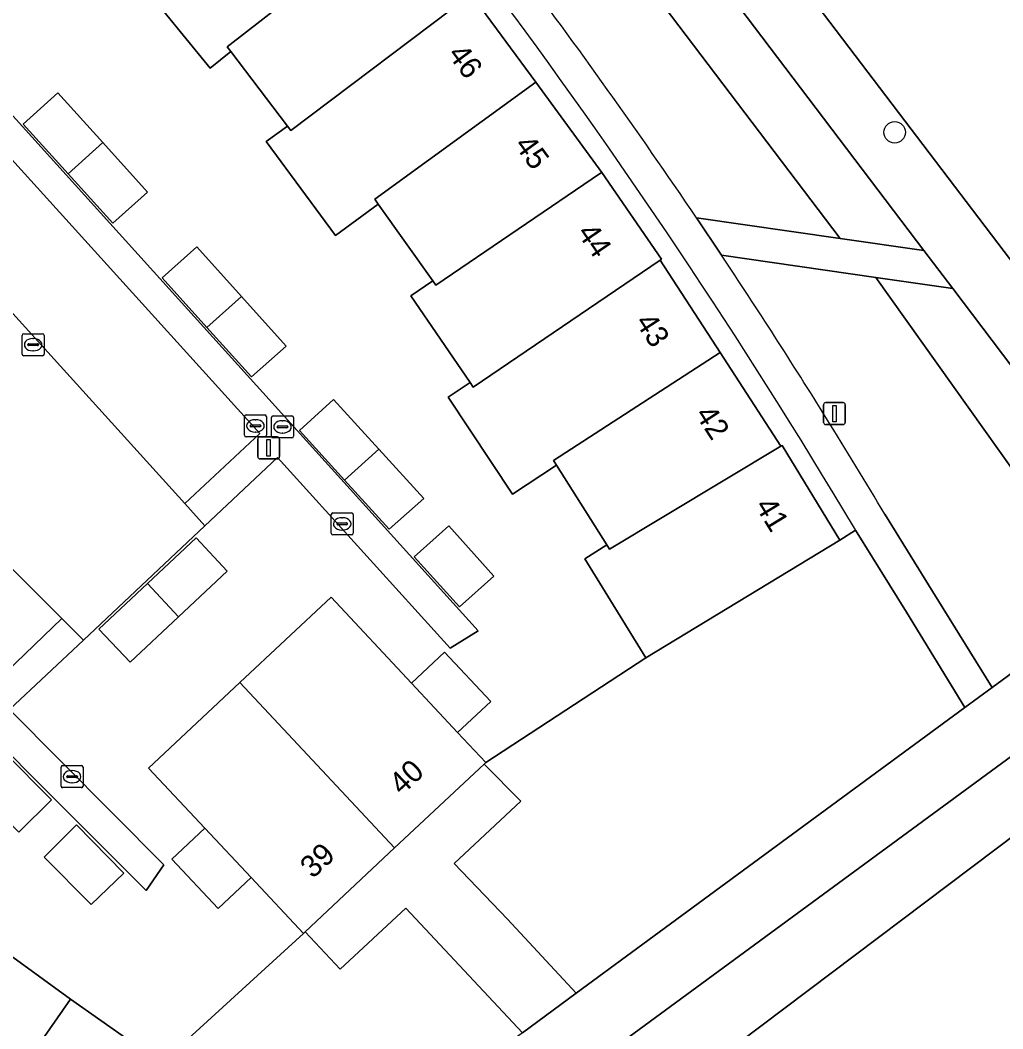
# Model space of a CAD drawing. Extents: x 160023 to 161302, y 384750 to 385707.
# Drawn here: x 160371.27 to 160415.94, y 385371.24 to 385417.09 of the extents above; entities that cross this region are included whole.
import ezdxf

# ---------------------------------------------------------------- set-up
doc = ezdxf.new("R2010")
doc.units = 0
for name, color, linetype in [('IMGEO_Boom', 7, 'Continuous'), ('IMGEO_Erf', 7, 'Continuous'), ('IMGEO_Grasland_overig', 7, 'Continuous'), ('IMGEO_Groenvoorziening', 7, 'Continuous'), ('IMGEO_Kolk', 7, 'Continuous'), ('IMGEO_Lichtmast', 7, 'Continuous'), ('IMGEO_Pand', 7, 'Continuous'), ('IMGEO_Pand_nummerreeks', 7, 'Continuous'), ('IMGEO_Parkeervlak_halfverhard', 7, 'Continuous'), ('IMGEO_Rijbaan_lokaal_open', 7, 'Continuous'), ('IMGEO_Rioolput', 7, 'Continuous'), ('IMGEO_Terreindeel_gesloten', 7, 'Continuous'), ('IMGEO_Voetpad_open', 7, 'Continuous')]:
    doc.layers.add(name, color=color, linetype=linetype)

msp = doc.modelspace()

# ---------------------------------------------------------------- linework, layer by layer
at = {"layer": 'IMGEO_Boom'}
msp.add_circle((160411.019, 385411.994), 0.489, dxfattribs=at)
at = {"layer": 'IMGEO_Erf'}
for points in [[(160358.157, 385426.886), (160392.08, 385389.339), (160390.817, 385388.542), (160382.964, 385397.208), (160379.668, 385394.107), (160374.143, 385388.911), (160370.79, 385385.756), (160377.792, 385378.697), (160376.997, 385377.529), (160354.067, 385400.467)], [(160369.699, 385375.388), (160373.551, 385372.589), (160377.696, 385369.674), (160384.145, 385375.58), (160381.765, 385378.117), (160380.262, 385376.711), (160378.158, 385378.954), (160379.661, 385380.36), (160377.1, 385383.092), (160381.252, 385386.978), (160385.403, 385390.863), (160389.057, 385386.954), (160390.557, 385388.361), (160392.657, 385386.122), (160391.153, 385384.711), (160392.431, 385383.343), (160399.701, 385388.1), (160396.929, 385392.61), (160397.936, 385393.249), (160395.652, 385396.858), (160393.642, 385395.538), (160390.729, 385399.956), (160391.721, 385400.615), (160389.029, 385404.561), (160390.02, 385405.241), (160387.539, 385408.735), (160385.603, 385407.306), (160382.453, 385411.571), (160383.412, 385412.279), (160380.837, 385415.672), (160379.898, 385414.912), (160376.708, 385418.829)]]:
    msp.add_lwpolyline(points, dxfattribs=at)
for points in [[(160375.02, 385411.529), (160377.054, 385409.276), (160375.478, 385407.865), (160373.449, 385410.11), (160371.408, 385412.368), (160372.986, 385413.782)], [(160383.355, 385402.279), (160381.789, 385400.877), (160379.756, 385403.126), (160377.722, 385405.377), (160379.293, 385406.794), (160381.324, 385404.537)], [(160385.516, 385399.843), (160387.564, 385397.598), (160389.611, 385395.352), (160388.036, 385393.955), (160386.014, 385396.185), (160383.964, 385398.446)], [(160390.753, 385394.102), (160392.797, 385391.819), (160391.235, 385390.42), (160389.179, 385392.699)], [(160379.261, 385393.557), (160380.68, 385392.046), (160378.464, 385389.972), (160376.261, 385387.909), (160374.836, 385389.404), (160377.049, 385391.481)], [(160370.551, 385383.794), (160372.692, 385381.646), (160371.209, 385380.173), (160369.072, 385382.323), (160366.934, 385384.472), (160368.412, 385385.94)], [(160375.974, 385378.314), (160374.496, 385376.893), (160372.354, 385379.046), (160373.829, 385380.506)]]:
    msp.add_lwpolyline(points, close=True, dxfattribs=at)
at = {"layer": 'IMGEO_Grasland_overig'}
msp.add_lwpolyline([(160461.88, 385361.994), (160461.087, 385361.938), (160456.86, 385362.08), (160452.671, 385362.664), (160448.789, 385363.823), (160445.025, 385365.389), (160441.445, 385367.341), (160438.089, 385369.656), (160434.994, 385372.309), (160432.192, 385375.271), (160429.716, 385378.51), (160422.545, 385388.209), (160419.236, 385385.778), (160394.384, 385367.522)], dxfattribs=at)
msp.add_lwpolyline([(160409.261, 385354.579), (160399.652, 385367.372), (160421.97, 385384.197), (160431.579, 385371.404)], close=True, dxfattribs=at)
at = {"layer": 'IMGEO_Groenvoorziening'}
for points in [[(160373.404, 385441.88), (160372.654, 385441.194), (160376.061, 385437.469), (160376.015, 385437.426), (160379.299, 385433.635), (160382.595, 385429.832), (160382.647, 385429.875), (160385.711, 385426.16), (160385.66, 385426.118), (160388.778, 385422.18), (160391.765, 385418.269), (160394.704, 385414.28), (160397.704, 385410.168), (160400.417, 385406.221), (160400.357, 385406.18), (160403.081, 385401.98), (160405.843, 385397.722), (160405.9, 385397.757), (160408.526, 385393.458), (160409.242, 385393.914), (160409.194, 385393.992)], [(160402.012, 385408.102), (160408.547, 385407.167), (160394.543, 385425.634)], [(160410.162, 385405.402), (160403.144, 385406.414)], [(160410.57, 385394.642), (160412.761, 385391.104), (160415.444, 385386.76), (160420.698, 385390.605), (160410.162, 385405.402)], [(160394.098, 385371.063), (160388.803, 385376.718), (160385.81, 385373.949), (160384.218, 385375.648), (160384.145, 385375.58), (160377.696, 385369.674), (160371.772, 385361.193), (160371.27, 385360.497), (160374.616, 385358.149)]]:
    msp.add_lwpolyline(points, dxfattribs=at)
for points in [[(160396.244, 385427.877), (160394.543, 385425.634), (160408.547, 385407.167), (160412.345, 385406.623)], [(160413.667, 385404.897), (160410.162, 385405.402), (160420.698, 385390.605), (160421.495, 385391.188), (160423.12, 385392.394)], [(160411.552, 385390.175), (160409.242, 385393.914), (160408.526, 385393.458), (160399.701, 385388.1), (160392.431, 385383.343), (160392.358, 385383.275), (160394.026, 385381.584), (160391.001, 385378.752), (160393.421, 385376.219), (160396.544, 385372.858), (160414.213, 385385.844)]]:
    msp.add_lwpolyline(points, close=True, dxfattribs=at)
for centre, radius, start, end in [((160162.51, 385246.947), 287.185, 30.79872, 42.74787), ((160167.516, 385249.651), 283.011, 34.0473, 36.92883), ((160170.203, 385251.298), 279.862, 31.85208, 33.6597), ((160168.615, 385250.178), 281.802, 30.84003, 31.87505)]:
    msp.add_arc(centre, radius, start, end, dxfattribs=at)
at = {"layer": 'IMGEO_Kolk'}
for p, q in [((160371.357, 385401.913), (160371.357, 385402.765)), ((160371.432, 385402.839), (160372.284, 385402.839)), ((160372.358, 385402.765), (160372.358, 385401.913)), ((160371.616, 385402.333), (160371.616, 385402.345)), ((160372.054, 385402.296), (160371.656, 385402.296)), ((160371.659, 385402.382), (160372.057, 385402.382)), ((160371.845, 385402.619), (160371.87, 385402.619)), ((160372.1, 385402.345), (160372.1, 385402.333)), ((160372.284, 385401.839), (160371.432, 385401.839)), ((160371.868, 385402.059), (160371.843, 385402.059)), ((160385.405, 385393.769), (160385.405, 385394.621)), ((160385.48, 385394.695), (160386.332, 385394.695)), ((160385.893, 385394.475), (160385.918, 385394.475)), ((160386.406, 385394.621), (160386.406, 385393.769)), ((160385.664, 385394.189), (160385.664, 385394.201)), ((160386.102, 385394.152), (160385.704, 385394.152)), ((160385.707, 385394.238), (160386.105, 385394.238)), ((160386.148, 385394.201), (160386.148, 385394.189)), ((160386.332, 385393.695), (160385.48, 385393.695)), ((160385.916, 385393.915), (160385.891, 385393.915)), ((160373.124, 385382.277), (160373.124, 385383.129)), ((160373.199, 385383.203), (160374.051, 385383.203)), ((160373.612, 385382.983), (160373.637, 385382.983)), ((160374.125, 385383.129), (160374.125, 385382.277)), ((160373.383, 385382.697), (160373.383, 385382.709)), ((160373.821, 385382.66), (160373.423, 385382.66)), ((160373.426, 385382.746), (160373.824, 385382.746)), ((160373.867, 385382.709), (160373.867, 385382.697)), ((160374.051, 385382.203), (160373.199, 385382.203)), ((160373.635, 385382.423), (160373.61, 385382.423))]:
    msp.add_line(p, q, dxfattribs=at)
for points in [[(160371.357, 385401.913), (160371.357, 385402.765)], [(160371.432, 385402.839), (160372.284, 385402.839)], [(160372.358, 385402.765), (160372.358, 385401.913)], [(160372.284, 385401.839), (160371.432, 385401.839)], [(160385.405, 385393.769), (160385.405, 385394.621)], [(160385.48, 385394.695), (160386.332, 385394.695)], [(160386.406, 385394.621), (160386.406, 385393.769)], [(160386.332, 385393.695), (160385.48, 385393.695)], [(160373.124, 385382.277), (160373.124, 385383.129)], [(160373.199, 385383.203), (160374.051, 385383.203)], [(160374.125, 385383.129), (160374.125, 385382.277)], [(160374.051, 385382.203), (160373.199, 385382.203)]]:
    msp.add_lwpolyline(points, dxfattribs=at)
for centre, radius, start, end in [((160371.434, 385402.763), 0.0765, 91.552, 178.448), ((160371.434, 385402.763), 0.0765, 91.552, 178.448), ((160372.282, 385402.763), 0.0765, 1.552, 88.448), ((160372.282, 385402.763), 0.0765, 1.552, 88.448), ((160371.656, 385402.342), 0.0403, 85.8775, 175.7526), ((160371.653, 385402.332), 0.0366, 178.938, 274.7102), ((160372.057, 385402.339), 0.043, 264.8664, 352.4533), ((160372.061, 385402.344), 0.0386, 1.7309, 96.639), ((160371.434, 385401.915), 0.0765, 181.552, 268.448), ((160371.434, 385401.915), 0.0765, 181.552, 268.448), ((160372.282, 385401.915), 0.0765, 271.552, 358.448), ((160372.282, 385401.915), 0.0765, 271.552, 358.448), ((160385.482, 385394.619), 0.0765, 91.552, 178.448), ((160385.482, 385394.619), 0.0765, 91.552, 178.448), ((160386.33, 385394.619), 0.0765, 1.552, 88.448), ((160386.33, 385394.619), 0.0765, 1.552, 88.448), ((160385.704, 385394.198), 0.0403, 85.8775, 175.7526), ((160385.701, 385394.188), 0.0366, 178.938, 274.7102), ((160386.105, 385394.195), 0.043, 264.8664, 352.4533), ((160386.109, 385394.2), 0.0386, 1.7309, 96.639), ((160385.482, 385393.771), 0.0765, 181.552, 268.448), ((160385.482, 385393.771), 0.0765, 181.552, 268.448), ((160386.33, 385393.771), 0.0765, 271.552, 358.448), ((160386.33, 385393.771), 0.0765, 271.552, 358.448), ((160373.201, 385383.127), 0.0765, 91.552, 178.448), ((160373.201, 385383.127), 0.0765, 91.552, 178.448), ((160374.049, 385383.127), 0.0765, 1.552, 88.448), ((160374.049, 385383.127), 0.0765, 1.552, 88.448), ((160373.423, 385382.706), 0.0403, 85.8775, 175.7526), ((160373.42, 385382.696), 0.0366, 178.938, 274.7102), ((160373.824, 385382.703), 0.043, 264.8664, 352.4533), ((160373.828, 385382.708), 0.0386, 1.7309, 96.639), ((160373.201, 385382.279), 0.0765, 181.552, 268.448), ((160373.201, 385382.279), 0.0765, 181.552, 268.448), ((160374.049, 385382.279), 0.0765, 271.552, 358.448), ((160374.049, 385382.279), 0.0765, 271.552, 358.448)]:
    msp.add_arc(centre, radius, start, end, dxfattribs=at)
for centre, major_axis, ratio, start_param, end_param in [((160371.844, 385402.339), (-0.387, 0.002), 0.722429, 4.712389, 7.853982), ((160371.869, 385402.339), (-0.39, 0.002), 0.717154, 1.570796, 4.712389), ((160385.892, 385394.195), (-0.387, 0.002), 0.722429, 4.712389, 7.853982), ((160385.917, 385394.195), (-0.39, 0.002), 0.717154, 1.570796, 4.712389), ((160373.611, 385382.703), (-0.387, 0.002), 0.722429, 4.712389, 7.853982), ((160373.636, 385382.703), (-0.39, 0.002), 0.717154, 1.570796, 4.712389)]:
    msp.add_ellipse(centre, major_axis=major_axis, ratio=ratio, start_param=start_param, end_param=end_param, dxfattribs=at)
at = {"layer": 'IMGEO_Lichtmast'}
for p, q in [((160407.785, 385398.808), (160407.785, 385399.608)), ((160407.785, 385399.608), (160407.785, 385398.808)), ((160407.885, 385399.708), (160408.675, 385399.708)), ((160408.675, 385399.708), (160407.885, 385399.708)), ((160408.775, 385399.608), (160408.775, 385398.808)), ((160408.775, 385398.808), (160408.775, 385399.608)), ((160408.675, 385398.708), (160407.885, 385398.708)), ((160407.885, 385398.708), (160408.675, 385398.708)), ((160382.167, 385398.15), (160382.957, 385398.15)), ((160382.957, 385398.15), (160382.167, 385398.15)), ((160382.067, 385397.25), (160382.067, 385398.05)), ((160382.067, 385398.05), (160382.067, 385397.25)), ((160383.057, 385398.05), (160383.057, 385397.25)), ((160383.057, 385397.25), (160383.057, 385398.05)), ((160382.957, 385397.15), (160382.167, 385397.15)), ((160382.167, 385397.15), (160382.957, 385397.15))]:
    msp.add_line(p, q, dxfattribs=at)
for points in [[(160408.205, 385399.583), (160408.355, 385399.583), (160408.355, 385398.833), (160408.205, 385398.833), (160408.205, 385399.583)], [(160382.487, 385398.025), (160382.637, 385398.025), (160382.637, 385397.275), (160382.487, 385397.275), (160382.487, 385398.025)]]:
    msp.add_lwpolyline(points, dxfattribs=at)
for centre, start, end in [((160407.885, 385399.608), 90, 180), ((160407.885, 385399.608), 90, 180), ((160408.675, 385399.608), 0, 90), ((160408.675, 385399.608), 360, 90), ((160407.885, 385398.808), 180, 270), ((160407.885, 385398.808), 180, 270), ((160408.675, 385398.808), 270, 0), ((160408.675, 385398.808), 270, 0), ((160382.167, 385398.05), 90, 180), ((160382.167, 385398.05), 90, 180), ((160382.957, 385398.05), 0, 90), ((160382.957, 385398.05), 360, 90), ((160382.167, 385397.25), 180, 270), ((160382.167, 385397.25), 180, 270), ((160382.957, 385397.25), 270, 0), ((160382.957, 385397.25), 270, 0)]:
    msp.add_arc(centre, 0.1, start, end, dxfattribs=at)
at = {"layer": 'IMGEO_Pand'}
for points in [[(160388.778, 385422.18), (160385.66, 385426.118), (160376.708, 385418.829), (160379.898, 385414.912), (160380.837, 385415.672), (160380.676, 385415.884)], [(160391.765, 385418.269), (160388.778, 385422.18), (160380.676, 385415.884), (160380.837, 385415.672), (160383.412, 385412.279), (160383.564, 385412.079)], [(160394.704, 385414.28), (160391.765, 385418.269), (160383.564, 385412.079), (160383.412, 385412.279), (160382.453, 385411.571), (160385.603, 385407.306), (160387.539, 385408.735), (160387.382, 385408.956)], [(160397.649, 385410.131), (160397.704, 385410.168), (160394.704, 385414.28), (160387.382, 385408.956), (160387.539, 385408.735), (160390.02, 385405.241), (160390.16, 385405.043)], [(160372.986, 385413.782), (160371.408, 385412.368), (160373.449, 385410.11), (160375.02, 385411.529)], [(160375.02, 385411.529), (160373.449, 385410.11), (160375.478, 385407.865), (160377.054, 385409.276)], [(160400.357, 385406.18), (160400.417, 385406.221), (160397.704, 385410.168), (160397.649, 385410.131), (160390.16, 385405.043), (160390.02, 385405.241), (160389.029, 385404.561), (160391.721, 385400.615), (160391.865, 385400.403)], [(160379.293, 385406.794), (160377.722, 385405.377), (160379.756, 385403.126), (160381.324, 385404.537)], [(160403.081, 385401.98), (160400.357, 385406.18), (160391.865, 385400.403), (160391.721, 385400.615), (160390.729, 385399.956), (160393.642, 385395.538), (160395.652, 385396.858), (160395.51, 385397.082)], [(160381.324, 385404.537), (160379.756, 385403.126), (160381.789, 385400.877), (160383.355, 385402.279)], [(160403.081, 385401.98), (160395.51, 385397.082), (160395.652, 385396.858), (160397.936, 385393.249), (160398.062, 385393.051), (160405.843, 385397.722)], [(160385.516, 385399.843), (160383.964, 385398.446), (160386.014, 385396.185), (160387.564, 385397.598)], [(160408.526, 385393.458), (160405.9, 385397.757), (160405.843, 385397.722), (160398.062, 385393.051), (160397.936, 385393.249), (160396.929, 385392.61), (160399.701, 385388.1)], [(160387.564, 385397.598), (160386.014, 385396.185), (160388.036, 385393.955), (160389.611, 385395.352)], [(160390.753, 385394.102), (160389.179, 385392.699), (160391.235, 385390.42), (160392.797, 385391.819)], [(160379.261, 385393.557), (160377.049, 385391.481), (160378.464, 385389.972), (160380.68, 385392.046)], [(160378.464, 385389.972), (160377.049, 385391.481), (160374.836, 385389.404), (160376.261, 385387.909)], [(160389.057, 385386.954), (160385.403, 385390.863), (160381.252, 385386.978), (160388.287, 385379.46), (160392.358, 385383.275), (160392.431, 385383.343), (160391.153, 385384.711)], [(160389.057, 385386.954), (160391.153, 385384.711), (160392.657, 385386.122), (160390.557, 385388.361)], [(160381.252, 385386.978), (160377.1, 385383.092), (160379.661, 385380.36), (160381.765, 385378.117), (160384.145, 385375.58), (160384.218, 385375.648), (160388.287, 385379.46)], [(160370.551, 385383.794), (160369.072, 385382.323), (160371.209, 385380.173), (160372.692, 385381.646)], [(160375.974, 385378.314), (160373.829, 385380.506), (160372.354, 385379.046), (160374.496, 385376.893)], [(160379.661, 385380.36), (160378.158, 385378.954), (160380.262, 385376.711), (160381.765, 385378.117)], [(160373.551, 385372.589), (160369.699, 385375.388), (160363.619, 385367.146), (160367.668, 385364.149)], [(160377.696, 385369.674), (160373.551, 385372.589), (160367.668, 385364.149), (160367.631, 385364.097), (160371.772, 385361.193)]]:
    msp.add_lwpolyline(points, close=True, dxfattribs=at)
at = {"layer": 'IMGEO_Parkeervlak_halfverhard'}
msp.add_lwpolyline([(160357.137, 385425.962), (160353.675, 385422.824), (160378.748, 385395.123), (160382.155, 385398.3)], close=True, dxfattribs=at)
msp.add_lwpolyline([(160355.541, 385400.976), (160369.803, 385386.658), (160373.159, 385389.897), (160358.77, 385404.314)], dxfattribs=at)
at = {"layer": 'IMGEO_Rijbaan_lokaal_open'}
for points in [[(160349.462, 385427.28), (160345.388, 385431.289), (160322.831, 385453.576), (160321.78, 385454.614), (160316.756, 385449.732), (160317.746, 385448.622), (160331.308, 385433.414), (160332.202, 385432.411), (160344.197, 385418.96), (160344.587, 385418.523), (160345.07, 385418.039), (160357.956, 385405.129), (160358.77, 385404.314), (160373.159, 385389.897), (160374.143, 385388.911), (160379.668, 385394.107), (160378.748, 385395.123), (160353.675, 385422.824), (160351.105, 385425.664)], [(160382.964, 385397.208), (160390.817, 385388.542), (160392.08, 385389.339), (160358.157, 385426.886), (160357.137, 385425.962), (160382.155, 385398.3), (160378.748, 385395.123), (160379.668, 385394.107)]]:
    msp.add_lwpolyline(points, close=True, dxfattribs=at)
for points in [[(160395.237, 385433.967), (160404.713, 385421.447), (160417.096, 385405.118), (160417.826, 385404.12)], [(160354.067, 385400.467), (160376.997, 385377.529), (160377.792, 385378.697), (160370.79, 385385.756), (160374.143, 385388.911), (160373.159, 385389.897), (160369.803, 385386.658)]]:
    msp.add_lwpolyline(points, dxfattribs=at)
at = {"layer": 'IMGEO_Rioolput'}
for p, q in [((160381.463, 385398.223), (160381.463, 385399.075)), ((160381.538, 385399.149), (160382.39, 385399.149)), ((160382.464, 385399.075), (160382.464, 385398.223)), ((160382.691, 385398.177), (160382.691, 385399.029)), ((160382.766, 385399.103), (160383.618, 385399.103)), ((160383.692, 385399.029), (160383.692, 385398.177)), ((160381.722, 385398.643), (160381.722, 385398.655)), ((160382.16, 385398.606), (160381.762, 385398.606)), ((160381.765, 385398.692), (160382.163, 385398.692)), ((160381.951, 385398.929), (160381.976, 385398.929)), ((160382.206, 385398.655), (160382.206, 385398.643)), ((160382.95, 385398.597), (160382.95, 385398.609)), ((160383.388, 385398.56), (160382.99, 385398.56)), ((160382.993, 385398.646), (160383.391, 385398.646)), ((160383.179, 385398.883), (160383.204, 385398.883)), ((160383.434, 385398.609), (160383.434, 385398.597)), ((160382.39, 385398.149), (160381.538, 385398.149)), ((160381.974, 385398.369), (160381.949, 385398.369)), ((160383.618, 385398.103), (160382.766, 385398.103)), ((160383.202, 385398.323), (160383.177, 385398.323))]:
    msp.add_line(p, q, dxfattribs=at)
for points in [[(160381.463, 385398.223), (160381.463, 385399.075)], [(160381.538, 385399.149), (160382.39, 385399.149)], [(160382.464, 385399.075), (160382.464, 385398.223)], [(160382.691, 385398.177), (160382.691, 385399.029)], [(160382.766, 385399.103), (160383.618, 385399.103)], [(160383.692, 385399.029), (160383.692, 385398.177)], [(160382.39, 385398.149), (160381.538, 385398.149)], [(160383.618, 385398.103), (160382.766, 385398.103)]]:
    msp.add_lwpolyline(points, dxfattribs=at)
for centre, radius, start, end in [((160381.54, 385399.073), 0.0765, 91.552, 178.448), ((160381.54, 385399.073), 0.0765, 91.552, 178.448), ((160382.388, 385399.073), 0.0765, 1.552, 88.448), ((160382.388, 385399.073), 0.0765, 1.552, 88.448), ((160382.768, 385399.027), 0.0765, 91.552, 178.448), ((160382.768, 385399.027), 0.0765, 91.552, 178.448), ((160383.616, 385399.027), 0.0765, 1.552, 88.448), ((160383.616, 385399.027), 0.0765, 1.552, 88.448), ((160381.762, 385398.652), 0.0403, 85.8775, 175.7526), ((160381.759, 385398.642), 0.0366, 178.938, 274.7102), ((160382.163, 385398.649), 0.043, 264.8664, 352.4533), ((160382.167, 385398.654), 0.0386, 1.7309, 96.639), ((160382.99, 385398.606), 0.0403, 85.8775, 175.7526), ((160382.987, 385398.596), 0.0366, 178.938, 274.7102), ((160383.391, 385398.603), 0.043, 264.8664, 352.4533), ((160383.395, 385398.608), 0.0386, 1.7309, 96.639), ((160381.54, 385398.225), 0.0765, 181.552, 268.448), ((160381.54, 385398.225), 0.0765, 181.552, 268.448), ((160382.388, 385398.225), 0.0765, 271.552, 358.448), ((160382.388, 385398.225), 0.0765, 271.552, 358.448), ((160382.768, 385398.179), 0.0765, 181.552, 268.448), ((160382.768, 385398.179), 0.0765, 181.552, 268.448), ((160383.616, 385398.179), 0.0765, 271.552, 358.448), ((160383.616, 385398.179), 0.0765, 271.552, 358.448)]:
    msp.add_arc(centre, radius, start, end, dxfattribs=at)
for centre, major_axis, ratio, start_param, end_param in [((160381.95, 385398.649), (-0.387, 0.002), 0.722429, 4.712389, 7.853982), ((160381.975, 385398.649), (-0.39, 0.002), 0.717154, 1.570796, 4.712389), ((160383.178, 385398.603), (-0.387, 0.002), 0.722429, 4.712389, 7.853982), ((160383.203, 385398.603), (-0.39, 0.002), 0.717154, 1.570796, 4.712389)]:
    msp.add_ellipse(centre, major_axis=major_axis, ratio=ratio, start_param=start_param, end_param=end_param, dxfattribs=at)
at = {"layer": 'IMGEO_Terreindeel_gesloten'}
msp.add_lwpolyline([(160409.261, 385354.579), (160431.579, 385371.404), (160421.97, 385384.197), (160399.652, 385367.372)], close=True, dxfattribs=at)
at = {"layer": 'IMGEO_Voetpad_open'}
for points in [[(160350.024, 385488.651), (160367.08, 385466.212), (160368.038, 385465.011), (160379.347, 385450.169), (160382.746, 385445.725), (160395.301, 385429.122), (160396.244, 385427.877), (160412.345, 385406.623), (160413.667, 385404.897), (160423.12, 385392.394), (160424.961, 385389.985), (160433.643, 385378.622)], [(160436.279, 385379.87), (160427.549, 385391.338), (160427.123, 385391.698), (160418.053, 385403.664), (160417.826, 385404.12), (160417.096, 385405.118), (160404.713, 385421.447), (160395.237, 385433.967), (160392.454, 385437.463), (160385.787, 385446.27), (160380.916, 385452.746), (160375.389, 385459.902)], [(160403.144, 385406.414), (160402.012, 385408.102)], [(160409.194, 385393.992), (160409.242, 385393.914), (160411.552, 385390.175), (160414.213, 385385.844), (160415.444, 385386.76), (160412.761, 385391.104), (160410.57, 385394.642)], [(160419.236, 385385.778), (160422.545, 385388.209), (160424.961, 385389.985), (160423.12, 385392.394), (160421.495, 385391.188), (160420.698, 385390.605), (160415.444, 385386.76), (160414.213, 385385.844), (160396.544, 385372.858), (160394.098, 385371.063), (160390.823, 385368.666)], [(160394.384, 385367.522), (160419.236, 385385.778)]]:
    msp.add_lwpolyline(points, dxfattribs=at)
for points in [[(160412.345, 385406.623), (160408.547, 385407.167), (160402.012, 385408.102), (160403.144, 385406.414), (160410.162, 385405.402), (160413.667, 385404.897)], [(160393.421, 385376.219), (160391.001, 385378.752), (160394.026, 385381.584), (160392.358, 385383.275), (160388.287, 385379.46), (160384.218, 385375.648), (160385.81, 385373.949), (160388.803, 385376.718), (160394.098, 385371.063), (160396.544, 385372.858)]]:
    msp.add_lwpolyline(points, close=True, dxfattribs=at)
for centre, radius, start, end in [((160162.51, 385246.947), 287.185, 30.79872, 42.74787), ((160167.516, 385249.651), 283.011, 34.0473, 36.92883), ((160170.203, 385251.298), 279.862, 31.85208, 33.6597), ((160168.615, 385250.178), 281.802, 30.84003, 31.87505)]:
    msp.add_arc(centre, radius, start, end, dxfattribs=at)

# ---------------------------------------------------------------- texts
at = {"layer": 'IMGEO_Pand_nummerreeks'}
for s, rotation, p in [('46', 306.3769, (160390.669, 385415.54)), ('45', 306.119, (160393.701, 385411.413)), ('44', 304.5033, (160396.553, 385407.429)), ('43', 302.9678, (160399.197, 385403.375)), ('42', 302.9678, (160401.92, 385399.176)), ('41', 301.4208, (160404.645, 385395.015)), ('40', 43.1323, (160388.615, 385381.823)), ('39', 43.1323, (160384.571, 385378.034))]:
    msp.add_text(s, height=1, rotation=rotation, dxfattribs=at).set_placement(p)

doc.saveas('drawing.dxf')
